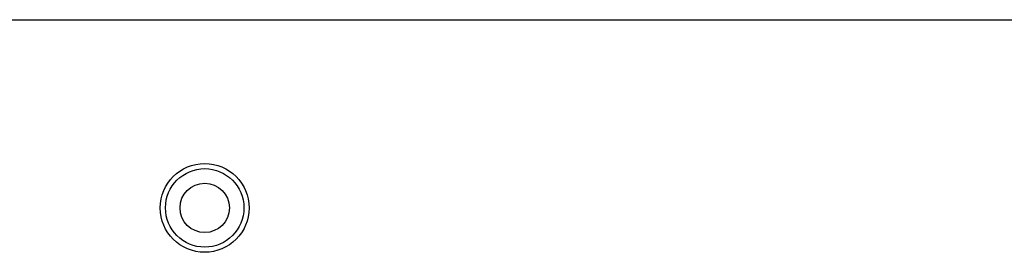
# Model space of a CAD drawing. Header units: inches. Extents: x 1907 to 2452, y -210 to -54.
# Tile 598 of 656: x 1946.551 to 1949.745, y -68.728 to -67.973. Entities that reach past the tile are written whole.
import ezdxf

# ---------------------------------------------------------------- set-up
doc = ezdxf.new("R2010")
doc.units = ezdxf.units.IN
doc.header["$LTSCALE"] = 0.5
doc.header["$MEASUREMENT"] = 0
doc.linetypes.add('HIDDEN', pattern=[0.225, 0.15, -0.075])
doc.layers.add('APP-M-S', color=30, linetype='Continuous')

msp = doc.modelspace()

# ---------------------------------------------------------------- linework, layer by layer
at = {"layer": 'APP-M-S', "linetype": 'Continuous', "lineweight": 25}
msp.add_line((1943.60822, -67.97349), (1964.86806, -67.97349), dxfattribs=at)
for radius in [0.144, 0.12724, 0.08]:
    msp.add_circle((1947.15153, -68.58372), radius, dxfattribs=at)
at = {"layer": 'APP-M-S', "linetype": 'HIDDEN', "lineweight": 18}
msp.add_circle((1947.15153, -68.58372), 0.144, dxfattribs=at)

doc.saveas('drawing.dxf')
